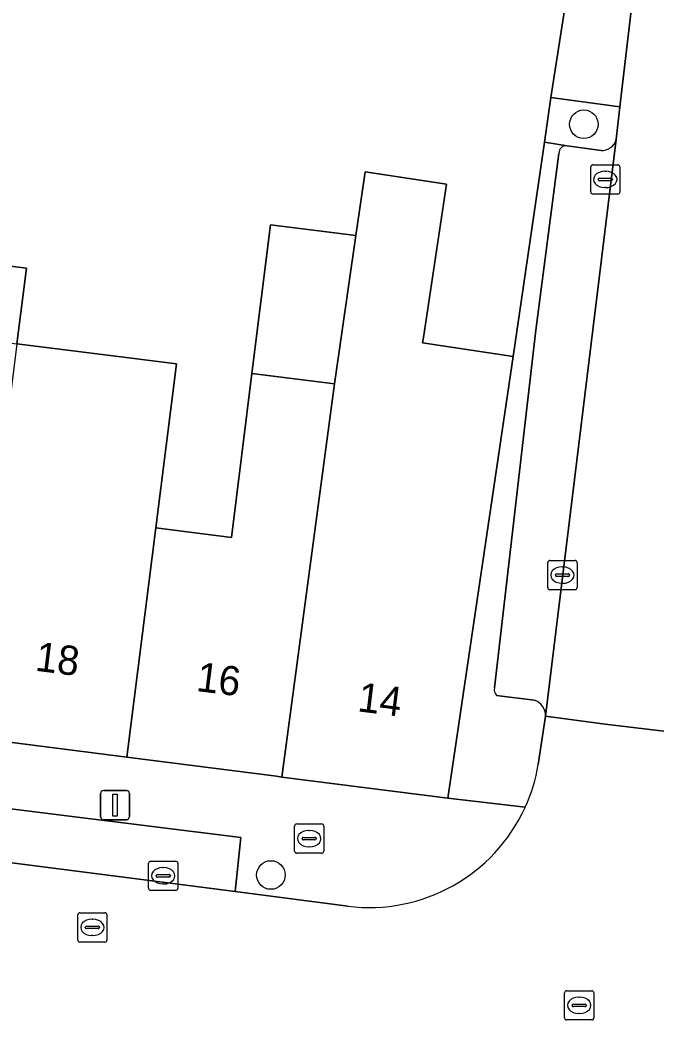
# Model space of a CAD drawing. Extents: x 161692 to 162379, y 380760 to 381678.
# Drawn here: x 162230.48 to 162252.25, y 381379.16 to 381413.36 of the extents above; entities that cross this region are included whole.
import ezdxf

# ---------------------------------------------------------------- set-up
doc = ezdxf.new("R2010")
doc.units = 0
for name, color, linetype in [('IMGEO_Boom', 7, 'Continuous'), ('IMGEO_Brandkraan', 7, 'Continuous'), ('IMGEO_Erf', 7, 'Continuous'), ('IMGEO_Groenvoorziening', 7, 'Continuous'), ('IMGEO_Kolk', 7, 'Continuous'), ('IMGEO_Lichtmast', 7, 'Continuous'), ('IMGEO_Pand', 7, 'Continuous'), ('IMGEO_Pand_nummerreeks', 7, 'Continuous'), ('IMGEO_Parkeervlak_open', 7, 'Continuous'), ('IMGEO_Rijbaan_lokaal_open', 7, 'Continuous'), ('IMGEO_Rioolput', 7, 'Continuous'), ('IMGEO_Voetpad_open', 7, 'Continuous')]:
    doc.layers.add(name, color=color, linetype=linetype)

msp = doc.modelspace()

# ---------------------------------------------------------------- linework, layer by layer
at = {"layer": 'IMGEO_Boom'}
for centre in [(162249.778, 381409.792), (162239.064, 381384.12)]:
    msp.add_circle(centre, 0.489, dxfattribs=at)
at = {"layer": 'IMGEO_Brandkraan'}
for p, q in [((162239.95, 381385.864), (162240.802, 381385.864)), ((162239.875, 381384.938), (162239.875, 381385.79)), ((162240.363, 381385.644), (162240.388, 381385.644)), ((162240.876, 381385.79), (162240.876, 381384.938)), ((162240.134, 381385.358), (162240.134, 381385.37)), ((162240.572, 381385.321), (162240.174, 381385.321)), ((162240.177, 381385.407), (162240.575, 381385.407)), ((162240.618, 381385.37), (162240.618, 381385.358)), ((162240.802, 381384.864), (162239.95, 381384.864)), ((162240.386, 381385.084), (162240.361, 381385.084))]:
    msp.add_line(p, q, dxfattribs=at)
for points in [[(162239.95, 381385.864), (162240.802, 381385.864)], [(162239.875, 381384.938), (162239.875, 381385.79)], [(162240.876, 381385.79), (162240.876, 381384.938)], [(162240.802, 381384.864), (162239.95, 381384.864)]]:
    msp.add_lwpolyline(points, dxfattribs=at)
for centre, radius, start, end in [((162239.952, 381385.788), 0.0765, 91.552, 178.448), ((162239.952, 381385.788), 0.0765, 91.552, 178.448), ((162240.8, 381385.788), 0.0765, 1.552, 88.448), ((162240.8, 381385.788), 0.0765, 1.552, 88.448), ((162240.174, 381385.367), 0.0403, 85.8775, 175.7526), ((162240.171, 381385.357), 0.0366, 178.938, 274.7102), ((162240.575, 381385.364), 0.043, 264.8664, 352.4533), ((162240.579, 381385.369), 0.0386, 1.7309, 96.639), ((162239.952, 381384.94), 0.0765, 181.552, 268.448), ((162239.952, 381384.94), 0.0765, 181.552, 268.448), ((162240.8, 381384.94), 0.0765, 271.552, 358.448), ((162240.8, 381384.94), 0.0765, 271.552, 358.448)]:
    msp.add_arc(centre, radius, start, end, dxfattribs=at)
for centre, major_axis, ratio, start_param, end_param in [((162240.362, 381385.364), (-0.387, 0.002), 0.722429, 4.712389, 7.853982), ((162240.387, 381385.364), (-0.39, 0.002), 0.717154, 1.570796, 4.712389)]:
    msp.add_ellipse(centre, major_axis=major_axis, ratio=ratio, start_param=start_param, end_param=end_param, dxfattribs=at)
at = {"layer": 'IMGEO_Erf'}
msp.add_lwpolyline([(162228.492, 381405.148), (162230.696, 381404.871), (162230.37, 381402.285), (162232.471, 381402.021), (162233.194, 381401.93), (162235.831, 381401.598), (162235.124, 381395.988), (162237.717, 381395.664), (162238.417, 381401.273), (162239.051, 381406.352), (162241.974, 381405.985), (162242.288, 381408.161), (162245.077, 381407.741), (162244.288, 381402.5), (162244.26, 381402.314), (162247.361, 381401.854), (162248.429, 381409.181), (162248.652, 381410.706), (162249.468, 381415.963)], dxfattribs=at)
at = {"layer": 'IMGEO_Groenvoorziening'}
msp.add_lwpolyline([(162250.888, 381409.272), (162251.016, 381410.383), (162248.652, 381410.706), (162248.429, 381409.181), (162249.212, 381409.059), (162250.366, 381408.896)], dxfattribs=at)
msp.add_arc((162250.391, 381409.412), 0.516, 267.2384, 344.2925, dxfattribs=at)
at = {"layer": 'IMGEO_Kolk'}
for p, q in [((162250.088, 381408.405), (162250.94, 381408.405)), ((162250.013, 381407.479), (162250.013, 381408.331)), ((162250.501, 381408.185), (162250.526, 381408.185)), ((162251.014, 381408.331), (162251.014, 381407.479)), ((162250.272, 381407.899), (162250.272, 381407.911)), ((162250.71, 381407.862), (162250.312, 381407.862)), ((162250.315, 381407.948), (162250.713, 381407.948)), ((162250.756, 381407.911), (162250.756, 381407.899)), ((162250.94, 381407.405), (162250.088, 381407.405)), ((162250.524, 381407.625), (162250.499, 381407.625)), ((162248.544, 381393.949), (162248.544, 381394.801)), ((162248.619, 381394.875), (162249.471, 381394.875)), ((162249.545, 381394.801), (162249.545, 381393.949)), ((162248.803, 381394.369), (162248.803, 381394.381)), ((162248.846, 381394.418), (162249.244, 381394.418)), ((162249.032, 381394.655), (162249.057, 381394.655)), ((162249.287, 381394.381), (162249.287, 381394.369)), ((162249.241, 381394.332), (162248.843, 381394.332)), ((162249.055, 381394.095), (162249.03, 381394.095)), ((162249.471, 381393.875), (162248.619, 381393.875)), ((162234.881, 381383.667), (162234.881, 381384.519)), ((162234.956, 381384.593), (162235.808, 381384.593)), ((162235.882, 381384.519), (162235.882, 381383.667)), ((162235.183, 381384.136), (162235.581, 381384.136)), ((162235.369, 381384.373), (162235.394, 381384.373)), ((162235.14, 381384.087), (162235.14, 381384.099)), ((162235.578, 381384.05), (162235.18, 381384.05)), ((162235.392, 381383.813), (162235.367, 381383.813)), ((162235.624, 381384.099), (162235.624, 381384.087)), ((162235.808, 381383.593), (162234.956, 381383.593))]:
    msp.add_line(p, q, dxfattribs=at)
for points in [[(162250.088, 381408.405), (162250.94, 381408.405)], [(162250.013, 381407.479), (162250.013, 381408.331)], [(162251.014, 381408.331), (162251.014, 381407.479)], [(162250.94, 381407.405), (162250.088, 381407.405)], [(162248.544, 381393.949), (162248.544, 381394.801)], [(162248.619, 381394.875), (162249.471, 381394.875)], [(162249.545, 381394.801), (162249.545, 381393.949)], [(162249.471, 381393.875), (162248.619, 381393.875)], [(162234.881, 381383.667), (162234.881, 381384.519)], [(162234.956, 381384.593), (162235.808, 381384.593)], [(162235.882, 381384.519), (162235.882, 381383.667)], [(162235.808, 381383.593), (162234.956, 381383.593)]]:
    msp.add_lwpolyline(points, dxfattribs=at)
for centre, radius, start, end in [((162250.09, 381408.329), 0.0765, 91.552, 178.448), ((162250.09, 381408.329), 0.0765, 91.552, 178.448), ((162250.938, 381408.329), 0.0765, 1.552, 88.448), ((162250.938, 381408.329), 0.0765, 1.552, 88.448), ((162250.312, 381407.908), 0.0403, 85.8775, 175.7526), ((162250.309, 381407.898), 0.0366, 178.938, 274.7102), ((162250.713, 381407.905), 0.043, 264.8664, 352.4533), ((162250.717, 381407.91), 0.0386, 1.7309, 96.639), ((162250.09, 381407.481), 0.0765, 181.552, 268.448), ((162250.09, 381407.481), 0.0765, 181.552, 268.448), ((162250.938, 381407.481), 0.0765, 271.552, 358.448), ((162250.938, 381407.481), 0.0765, 271.552, 358.448), ((162248.621, 381394.799), 0.0765, 91.552, 178.448), ((162248.621, 381394.799), 0.0765, 91.552, 178.448), ((162249.469, 381394.799), 0.0765, 1.552, 88.448), ((162249.469, 381394.799), 0.0765, 1.552, 88.448), ((162248.843, 381394.378), 0.0403, 85.8775, 175.7526), ((162249.248, 381394.38), 0.0386, 1.7309, 96.639), ((162248.84, 381394.368), 0.0366, 178.938, 274.7102), ((162249.244, 381394.375), 0.043, 264.8664, 352.4533), ((162248.621, 381393.951), 0.0765, 181.552, 268.448), ((162248.621, 381393.951), 0.0765, 181.552, 268.448), ((162249.469, 381393.951), 0.0765, 271.552, 358.448), ((162249.469, 381393.951), 0.0765, 271.552, 358.448), ((162234.958, 381384.517), 0.0765, 91.552, 178.448), ((162234.958, 381384.517), 0.0765, 91.552, 178.448), ((162235.806, 381384.517), 0.0765, 1.552, 88.448), ((162235.806, 381384.517), 0.0765, 1.552, 88.448), ((162235.18, 381384.096), 0.0403, 85.8775, 175.7526), ((162235.585, 381384.098), 0.0386, 1.7309, 96.639), ((162235.177, 381384.086), 0.0366, 178.938, 274.7102), ((162235.581, 381384.093), 0.043, 264.8664, 352.4533), ((162234.958, 381383.669), 0.0765, 181.552, 268.448), ((162234.958, 381383.669), 0.0765, 181.552, 268.448), ((162235.806, 381383.669), 0.0765, 271.552, 358.448), ((162235.806, 381383.669), 0.0765, 271.552, 358.448)]:
    msp.add_arc(centre, radius, start, end, dxfattribs=at)
for centre, major_axis, ratio, start_param, end_param in [((162250.5, 381407.905), (-0.387, 0.002), 0.722429, 4.712389, 7.853982), ((162250.525, 381407.905), (-0.39, 0.002), 0.717154, 1.570796, 4.712389), ((162249.031, 381394.375), (-0.387, 0.002), 0.722429, 4.712389, 7.853982), ((162249.056, 381394.375), (-0.39, 0.002), 0.717154, 1.570796, 4.712389), ((162235.368, 381384.093), (-0.387, 0.002), 0.722429, 4.712389, 7.853982), ((162235.393, 381384.093), (-0.39, 0.002), 0.717154, 1.570796, 4.712389)]:
    msp.add_ellipse(centre, major_axis=major_axis, ratio=ratio, start_param=start_param, end_param=end_param, dxfattribs=at)
at = {"layer": 'IMGEO_Lichtmast'}
for p, q in [((162233.233, 381386.111), (162233.233, 381386.911)), ((162233.233, 381386.911), (162233.233, 381386.111)), ((162233.333, 381387.011), (162234.123, 381387.011)), ((162234.123, 381387.011), (162233.333, 381387.011)), ((162234.223, 381386.911), (162234.223, 381386.111)), ((162234.223, 381386.111), (162234.223, 381386.911)), ((162234.123, 381386.011), (162233.333, 381386.011)), ((162233.333, 381386.011), (162234.123, 381386.011))]:
    msp.add_line(p, q, dxfattribs=at)
msp.add_lwpolyline([(162233.653, 381386.886), (162233.803, 381386.886), (162233.803, 381386.136), (162233.653, 381386.136), (162233.653, 381386.886)], dxfattribs=at)
for centre, start, end in [((162233.333, 381386.911), 90, 180), ((162233.333, 381386.911), 90, 180), ((162234.123, 381386.911), 0, 90), ((162234.123, 381386.911), 360, 90), ((162233.333, 381386.111), 180, 270), ((162233.333, 381386.111), 180, 270), ((162234.123, 381386.111), 270, 0), ((162234.123, 381386.111), 270, 0)]:
    msp.add_arc(centre, 0.1, start, end, dxfattribs=at)
at = {"layer": 'IMGEO_Pand'}
for points in [[(162247.361, 381401.854), (162244.26, 381402.314), (162244.288, 381402.5), (162245.077, 381407.741), (162242.288, 381408.161), (162241.974, 381405.985), (162241.243, 381400.918), (162239.444, 381387.471), (162245.117, 381386.751)], [(162241.974, 381405.985), (162239.051, 381406.352), (162238.417, 381401.273), (162241.243, 381400.918)], [(162227.67, 381402.625), (162230.37, 381402.285), (162230.696, 381404.871), (162228.492, 381405.148), (162228.181, 381405.187), (162227.995, 381405.211)], [(162235.124, 381395.988), (162235.831, 381401.598), (162233.194, 381401.93), (162232.471, 381402.021), (162230.37, 381402.285), (162228.678, 381388.846), (162234.136, 381388.149)], [(162241.243, 381400.918), (162238.417, 381401.273), (162237.717, 381395.664), (162235.124, 381395.988), (162234.136, 381388.149), (162239.261, 381387.494), (162239.444, 381387.471)]]:
    msp.add_lwpolyline(points, close=True, dxfattribs=at)
at = {"layer": 'IMGEO_Parkeervlak_open'}
for points in [[(162248.466, 381389.551), (162250.888, 381409.272)], [(162248.927, 381408.795), (162248.14, 381402.755), (162246.721, 381390.52)], [(162250.366, 381408.896), (162249.212, 381409.059)], [(162188.631, 381389.768), (162193.186, 381389.251), (162197.076, 381388.755), (162208.807, 381387.259), (162213.797, 381386.623), (162223.827, 381385.344), (162229.299, 381384.646), (162237.848, 381383.556), (162238.042, 381385.407), (162191.389, 381391.203)], [(162246.791, 381390.259), (162248.079, 381390.104)]]:
    msp.add_lwpolyline(points, dxfattribs=at)
for centre, radius, start, end in [((162250.391, 381409.412), 0.516, 267.2384, 344.2925), ((162249.181, 381408.807), 0.254, 82.9864, 182.6325), ((162247.005, 381390.456), 0.291, 167.3273, 222.6995), ((162247.897, 381389.564), 0.57, 358.6519, 71.3182)]:
    msp.add_arc(centre, radius, start, end, dxfattribs=at)
at = {"layer": 'IMGEO_Rijbaan_lokaal_open'}
msp.add_lwpolyline([(162255.387, 381403.805), (162255.661, 381406.999), (162258.477, 381428.947), (162258.921, 381432.414), (162253.795, 381433.04), (162253.777, 381432.883), (162252.176, 381420.275), (162251.016, 381410.383), (162250.888, 381409.272), (162248.466, 381389.551), (162250.507, 381389.278), (162253.57, 381388.915), (162254.667, 381397.876)], close=True, dxfattribs=at)
for points in [[(162253.142, 381385.415), (162253.57, 381388.915), (162250.507, 381389.278), (162248.466, 381389.551), (162248.219, 381387.898)], [(162241.704, 381383.054), (162237.848, 381383.556), (162229.299, 381384.646), (162223.827, 381385.344), (162223.227, 381380.899), (162224.456, 381380.703)]]:
    msp.add_lwpolyline(points, dxfattribs=at)
for centre, radius, start, end in [((162242.496, 381388.86), 5.804, 335.294, 350.462), ((162242.433, 381388.875), 5.867, 262.859, 335.4106)]:
    msp.add_arc(centre, radius, start, end, dxfattribs=at)
at = {"layer": 'IMGEO_Rioolput'}
for p, q in [((162232.454, 381381.902), (162232.454, 381382.754)), ((162232.529, 381382.828), (162233.381, 381382.828)), ((162233.455, 381382.754), (162233.455, 381381.902)), ((162232.942, 381382.608), (162232.967, 381382.608)), ((162232.713, 381382.322), (162232.713, 381382.334)), ((162233.151, 381382.285), (162232.753, 381382.285)), ((162232.756, 381382.371), (162233.154, 381382.371)), ((162233.197, 381382.334), (162233.197, 381382.322)), ((162233.381, 381381.828), (162232.529, 381381.828)), ((162232.965, 381382.048), (162232.94, 381382.048)), ((162249.121, 381379.236), (162249.121, 381380.088)), ((162249.196, 381380.162), (162250.048, 381380.162)), ((162250.122, 381380.088), (162250.122, 381379.236)), ((162249.423, 381379.705), (162249.821, 381379.705)), ((162249.609, 381379.942), (162249.634, 381379.942)), ((162249.38, 381379.656), (162249.38, 381379.668)), ((162249.818, 381379.619), (162249.42, 381379.619)), ((162249.632, 381379.382), (162249.607, 381379.382)), ((162249.864, 381379.668), (162249.864, 381379.656)), ((162250.048, 381379.162), (162249.196, 381379.162))]:
    msp.add_line(p, q, dxfattribs=at)
for points in [[(162232.454, 381381.902), (162232.454, 381382.754)], [(162232.529, 381382.828), (162233.381, 381382.828)], [(162233.455, 381382.754), (162233.455, 381381.902)], [(162233.381, 381381.828), (162232.529, 381381.828)], [(162249.121, 381379.236), (162249.121, 381380.088)], [(162249.196, 381380.162), (162250.048, 381380.162)], [(162250.122, 381380.088), (162250.122, 381379.236)], [(162250.048, 381379.162), (162249.196, 381379.162)]]:
    msp.add_lwpolyline(points, dxfattribs=at)
for centre, radius, start, end in [((162232.531, 381382.752), 0.0765, 91.552, 178.448), ((162232.531, 381382.752), 0.0765, 91.552, 178.448), ((162233.379, 381382.752), 0.0765, 1.552, 88.448), ((162233.379, 381382.752), 0.0765, 1.552, 88.448), ((162232.753, 381382.331), 0.0403, 85.8775, 175.7526), ((162232.75, 381382.321), 0.0366, 178.938, 274.7102), ((162233.154, 381382.328), 0.043, 264.8664, 352.4533), ((162233.158, 381382.333), 0.0386, 1.7309, 96.639), ((162232.531, 381381.904), 0.0765, 181.552, 268.448), ((162232.531, 381381.904), 0.0765, 181.552, 268.448), ((162233.379, 381381.904), 0.0765, 271.552, 358.448), ((162233.379, 381381.904), 0.0765, 271.552, 358.448), ((162249.198, 381380.086), 0.0765, 91.552, 178.448), ((162249.198, 381380.086), 0.0765, 91.552, 178.448), ((162250.046, 381380.086), 0.0765, 1.552, 88.448), ((162250.046, 381380.086), 0.0765, 1.552, 88.448), ((162249.42, 381379.665), 0.0403, 85.8775, 175.7526), ((162249.825, 381379.667), 0.0386, 1.7309, 96.639), ((162249.417, 381379.655), 0.0366, 178.938, 274.7102), ((162249.821, 381379.662), 0.043, 264.8664, 352.4533), ((162249.198, 381379.238), 0.0765, 181.552, 268.448), ((162249.198, 381379.238), 0.0765, 181.552, 268.448), ((162250.046, 381379.238), 0.0765, 271.552, 358.448), ((162250.046, 381379.238), 0.0765, 271.552, 358.448)]:
    msp.add_arc(centre, radius, start, end, dxfattribs=at)
for centre, major_axis, ratio, start_param, end_param in [((162232.941, 381382.328), (-0.387, 0.002), 0.722429, 4.712389, 7.853982), ((162232.966, 381382.328), (-0.39, 0.002), 0.717154, 1.570796, 4.712389), ((162249.608, 381379.662), (-0.387, 0.002), 0.722429, 4.712389, 7.853982), ((162249.633, 381379.662), (-0.39, 0.002), 0.717154, 1.570796, 4.712389)]:
    msp.add_ellipse(centre, major_axis=major_axis, ratio=ratio, start_param=start_param, end_param=end_param, dxfattribs=at)
at = {"layer": 'IMGEO_Voetpad_open'}
for points in [[(162250.868, 381439.945), (162250.449, 381436.74), (162249.53, 381429.216), (162248.421, 381420.322), (162248.037, 381417.269), (162247.891, 381416.114), (162249.468, 381415.963), (162248.652, 381410.706), (162251.016, 381410.383), (162252.176, 381420.275)], [(162249.212, 381409.059), (162248.429, 381409.181), (162247.361, 381401.854), (162245.117, 381386.751), (162247.768, 381386.434)], [(162246.721, 381390.52), (162248.14, 381402.755), (162248.927, 381408.795)], [(162247.768, 381386.434), (162245.117, 381386.751), (162239.444, 381387.471), (162239.261, 381387.494), (162234.136, 381388.149), (162228.678, 381388.846), (162223.101, 381389.559), (162222.085, 381389.681), (162216.724, 381390.355), (162211.094, 381391.064), (162205.724, 381391.739), (162200.166, 381392.439), (162194.962, 381393.093), (162189.259, 381393.811), (162188.264, 381394.018), (162182.83, 381394.68), (162177.213, 381395.364), (162171.752, 381396.03)], [(162190.673, 381390.979), (162191.389, 381391.203), (162238.042, 381385.407), (162237.848, 381383.556), (162241.704, 381383.054)], [(162248.079, 381390.104), (162246.791, 381390.259)], [(162248.219, 381387.898), (162248.466, 381389.551)]]:
    msp.add_lwpolyline(points, dxfattribs=at)
for centre, radius, start, end in [((162249.181, 381408.807), 0.254, 82.9864, 182.6325), ((162247.005, 381390.456), 0.291, 167.3273, 222.6995), ((162247.897, 381389.564), 0.57, 358.6519, 71.3182), ((162242.496, 381388.86), 5.804, 335.294, 350.462), ((162242.433, 381388.875), 5.867, 262.859, 335.4106)]:
    msp.add_arc(centre, radius, start, end, dxfattribs=at)

# ---------------------------------------------------------------- texts
at = {"layer": 'IMGEO_Pand_nummerreeks'}
for s, rotation, p in [('18', 352.8266, (162230.968, 381391.109)), ('16', 352.828, (162236.484, 381390.415)), ('14', 352.8266, (162242.003, 381389.721))]:
    msp.add_text(s, height=1, rotation=rotation, dxfattribs=at).set_placement(p)

doc.saveas('drawing.dxf')
